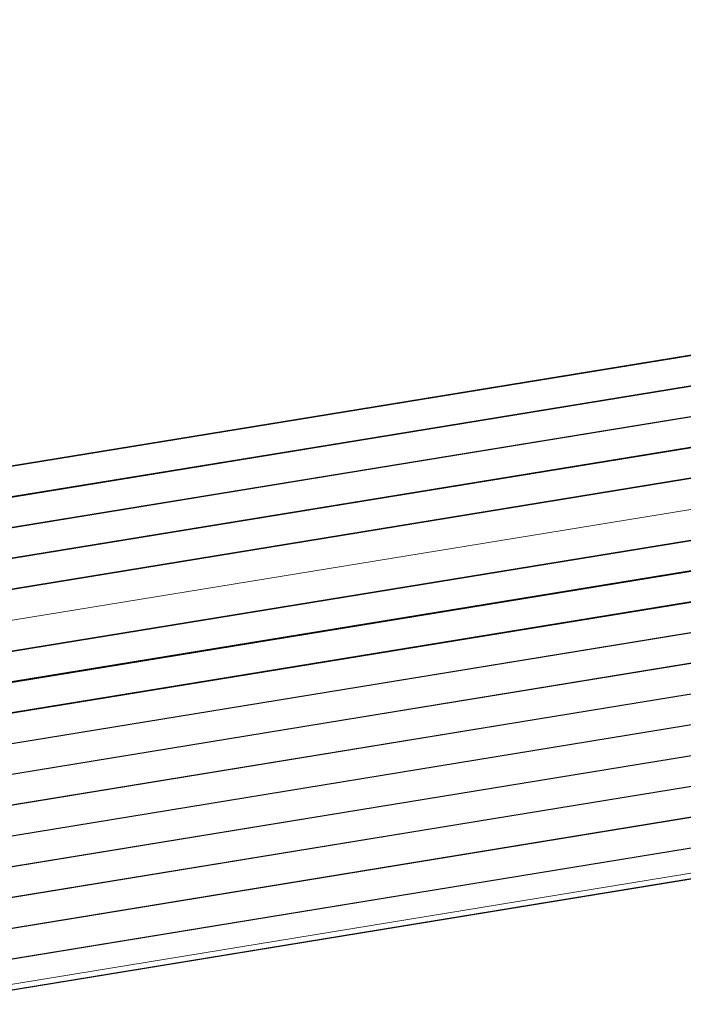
# Model space of a CAD drawing. Header units: metres. Extents: x -502 to 161, y -108 to 174.
# Tile 486 of 656: x -72.48 to -71.4, y -18.08 to -16.47. Entities that reach past the tile are written whole.
import ezdxf

# ---------------------------------------------------------------- set-up
doc = ezdxf.new("R2010")
doc.units = ezdxf.units.M
doc.header["$LTSCALE"] = 0.1
for name, color, linetype in [('BRI31-005.05-5p02-Koordinierung Lageplan 4. BA ZOB West 2022-06-15', 7, 'Continuous'), ('BRI31-005.06-5f07-Koordinierung Lageplan 4. BA ZOB Fernbusbahnh', 7, 'Continuous'), ('BRI32-005.02-5f05-Koordinierung Schemaplan 4 BA ZOB Teilbereich', 7, 'Continuous'), ('BRI32-005.03-5f06-Koordinierung Schemaplan 4 BA ZOB Teilbereich 2 Ost - Bahnhofsallee 2023-01-21', 7, 'Continuous')]:
    doc.layers.add(name, color=color, linetype=linetype)

msp = doc.modelspace()

# ---------------------------------------------------------------- linework, layer by layer
at = {"layer": 'BRI31-005.05-5p02-Koordinierung Lageplan 4. BA ZOB West 2022-06-15', "color": 190, "linetype": 'Continuous', "lineweight": 35, "true_color": 0x7f00ff, "transparency": 33554687, "flags": 128}
for points in [[(-55.7007, -13.3634), (-59.4327, -13.9934), (-61.4087, -14.3464), (-62.2647, -14.4984), (-62.6667, -14.5974), (-62.8907, -14.7334), (-63.5967, -15.2334), (-64.4177, -15.8004), (-64.8657, -15.8864), (-69.7037, -16.7484), (-75.4637, -17.6884), (-81.7337, -18.6534), (-88.9077, -20.0034), (-93.6827, -20.7334), (-98.9647, -21.6334), (-104.5957, -22.9234), (-121.8907, -26.2934), (-126.8117, -27.2034), (-150.4477, -31.7134), (-157.1307, -33.0134), (-162.7687, -32.1234), (-174.7807, -30.4434), (-178.1477, -29.6134), (-179.1357, -29.4334)], [(-55.6927, -13.4124), (-59.4247, -14.0424), (-59.9157, -14.1304), (-61.3997, -14.3954), (-62.2547, -14.5474), (-62.6477, -14.6444), (-62.8637, -14.7754), (-63.5677, -15.2744), (-64.3977, -15.8474), (-64.8567, -15.9354), (-69.6957, -16.7974), (-75.4547, -17.7374), (-81.7247, -18.7024), (-88.8997, -20.0524), (-93.6747, -20.7824), (-98.9547, -21.6824)]]:
    msp.add_lwpolyline(points, dxfattribs=at)
at = {"layer": 'BRI31-005.05-5p02-Koordinierung Lageplan 4. BA ZOB West 2022-06-15', "color": 250, "linetype": 'Continuous', "lineweight": 25, "true_color": 0x333333, "transparency": 33554687, "flags": 128}
for points in [[(-55.6847, -13.4614), (-59.4167, -14.0914), (-59.9067, -14.1794), (-61.3907, -14.4444), (-62.2447, -14.5964), (-62.6287, -14.6914), (-62.8367, -14.8174), (-63.5387, -15.3154), (-64.3777, -15.8944), (-64.8477, -15.9844), (-69.6877, -16.8464), (-75.4457, -17.7864), (-81.7157, -18.7514), (-88.8917, -20.1014), (-93.6667, -20.8314), (-98.9447, -21.7314)], [(-55.6767, -13.5104), (-59.4087, -14.1404), (-59.8977, -14.2284), (-61.3817, -14.4934), (-62.2347, -14.6454), (-62.6097, -14.7384), (-62.8097, -14.8594), (-63.5097, -15.3564), (-64.3577, -15.9414), (-64.8387, -16.0334), (-69.6797, -16.8954), (-75.4367, -17.8354), (-81.7067, -18.8004), (-88.8837, -20.1504), (-93.6587, -20.8804), (-98.9347, -21.7804)], [(-179.1357, -29.7394), (-178.2047, -29.9074), (-176.5237, -30.3244), (-174.8367, -30.8434), (-162.8247, -32.5154), (-157.1227, -33.4214), (-150.6707, -32.1644), (-150.3757, -32.1054), (-126.7397, -27.5954), (-121.8107, -26.6854), (-104.5117, -23.3154), (-93.6067, -21.1744), (-88.8337, -20.4444), (-81.6527, -19.0944), (-75.3827, -18.1294), (-69.6317, -17.1894), (-64.2647, -16.2324), (-63.2977, -15.6984), (-62.6077, -15.0894), (-62.1947, -14.8414), (-59.6597, -14.3864), (-59.3767, -14.3364), (-55.6447, -13.7064)], [(-55.6367, -13.7554), (-59.3687, -14.3854), (-59.6507, -14.4354), (-62.1767, -14.8894), (-62.5777, -15.1304), (-63.2687, -15.7394), (-64.2477, -16.2804), (-69.6237, -17.2384), (-75.3737, -18.1784), (-81.6437, -19.1434), (-88.8257, -20.4934), (-93.5977, -21.2234), (-104.5017, -23.3644), (-121.8007, -26.7344), (-126.7307, -27.6444), (-150.3667, -32.1544), (-150.6607, -32.2134), (-157.1217, -33.4724), (-162.8317, -32.5644), (-174.8437, -30.8934), (-176.5357, -30.3734), (-178.2147, -29.9564), (-179.1357, -29.7904)], [(-55.6287, -13.8044), (-59.3607, -14.4344), (-59.6427, -14.4844), (-62.1587, -14.9374), (-62.5477, -15.1714), (-63.2397, -15.7804), (-64.2307, -16.3284), (-69.6157, -17.2874), (-75.3647, -18.2274), (-81.6347, -19.1924), (-88.8177, -20.5424), (-93.5887, -21.2724), (-104.4917, -23.4134), (-121.7907, -26.7834), (-126.7217, -27.6934), (-150.3577, -32.2034), (-150.6507, -32.2624), (-157.1207, -33.5234), (-162.8387, -32.6134), (-174.8507, -30.9434), (-176.5477, -30.4224), (-178.2247, -30.0054), (-179.1357, -29.8414)], [(-55.6207, -13.8534), (-59.3527, -14.4834), (-59.6277, -14.5324), (-62.1407, -14.9854), (-62.5177, -15.2124), (-63.2107, -15.8214), (-64.2137, -16.3764), (-69.6077, -17.3364), (-75.3557, -18.2764), (-81.6257, -19.2414), (-88.8097, -20.5914), (-93.5797, -21.3214), (-104.4817, -23.4624), (-121.7807, -26.8324), (-126.7127, -27.7424), (-150.3487, -32.2524), (-150.6407, -32.3114), (-157.1197, -33.5744), (-162.8457, -32.6624), (-174.8577, -30.9934), (-176.5597, -30.4714), (-178.2347, -30.0544), (-179.1357, -29.8924)], [(-55.6127, -13.9024), (-59.3447, -14.5324), (-59.6247, -14.5824), (-62.1227, -15.0334), (-62.4877, -15.2534), (-63.1817, -15.8624), (-64.1967, -16.4244), (-69.5997, -17.3854), (-75.3467, -18.3254), (-81.6167, -19.2904), (-88.8017, -20.6404), (-93.5707, -21.3704), (-104.4717, -23.5114), (-121.7707, -26.8814), (-126.7037, -27.7914), (-150.3397, -32.3014), (-150.6307, -32.3604), (-157.1187, -33.6254), (-162.8527, -32.7114), (-174.8647, -31.0434), (-176.5717, -30.5204), (-178.2447, -30.1034), (-179.1357, -29.9434)], [(-55.6047, -13.9514), (-59.3367, -14.5814), (-62.1047, -15.0814), (-62.4577, -15.2944), (-63.1527, -15.9034), (-64.1797, -16.4724), (-69.5917, -17.4344), (-75.3377, -18.3744), (-81.6077, -19.3394), (-88.7937, -20.6894), (-93.5617, -21.4194), (-104.4617, -23.5604), (-121.7607, -26.9304), (-126.6947, -27.8404), (-150.3307, -32.3504), (-150.6207, -32.4094), (-157.1177, -33.6764), (-162.8597, -32.7604), (-174.8717, -31.0934), (-176.5837, -30.5694), (-178.2547, -30.1524), (-179.1357, -29.9944)], [(-56.5667, -14.3244), (-56.9487, -14.6244), (-57.8377, -15.3484), (-58.3257, -15.4954), (-59.9937, -15.7044), (-61.6697, -15.9144), (-63.7887, -16.4534), (-69.5837, -17.4834), (-75.3287, -18.4234), (-81.5687, -19.5644), (-84.6457, -20.1594), (-93.6297, -21.6994), (-104.3877, -23.8594), (-121.7187, -27.1554), (-122.6217, -27.3224), (-126.1537, -27.9814), (-137.6357, -30.1594), (-150.2927, -32.5534), (-151.8867, -32.8594), (-157.0417, -33.8394), (-163.2567, -32.9244), (-174.3647, -31.3244), (-178.3997, -30.6854)], [(-56.5467, -14.3734), (-56.9177, -14.6634), (-57.8137, -15.3934), (-58.3107, -15.5434), (-58.9957, -15.6304), (-59.9877, -15.7544), (-61.6607, -15.9634), (-63.7777, -16.5024), (-69.5757, -17.5324), (-75.3197, -18.4724), (-81.5597, -19.6134), (-84.6367, -20.2084), (-93.6207, -21.7484), (-104.3777, -23.9084), (-121.7097, -27.2044), (-122.6127, -27.3714), (-126.1447, -28.0304), (-137.6267, -30.2084), (-150.2837, -32.6024), (-151.8777, -32.9084), (-157.0407, -33.8904), (-163.2637, -32.9734), (-174.3717, -31.3734), (-178.4067, -30.7344)], [(-56.5277, -14.4214), (-56.8867, -14.7024), (-57.7897, -15.4384), (-58.2967, -15.5914), (-58.9897, -15.6804), (-59.9817, -15.8044), (-61.6517, -16.0124), (-63.7667, -16.5514), (-69.5677, -17.5814), (-75.3107, -18.5214), (-81.5507, -19.6624), (-84.6277, -20.2574), (-93.6117, -21.7974), (-104.3677, -23.9574), (-121.7007, -27.2534), (-122.6037, -27.4204), (-126.1357, -28.0794), (-137.6177, -30.2574), (-150.2747, -32.6514), (-151.8687, -32.9574), (-154.1107, -33.3844)], [(-62.5057, -14.9114), (-62.7017, -15.0274), (-63.4007, -15.5204), (-64.2987, -16.1364), (-69.6477, -17.0914), (-75.4007, -18.0314), (-81.6707, -18.9964), (-88.8497, -20.3464), (-93.6247, -21.0764), (-104.5317, -23.2174), (-121.8307, -26.5874), (-126.7577, -27.4974), (-150.3937, -32.0074), (-150.6907, -32.0664), (-157.1247, -33.3194), (-162.8107, -32.4174), (-174.8227, -30.7434), (-176.4997, -30.2264), (-178.1847, -29.8094), (-179.1357, -29.6374)], [(-62.4797, -14.9544), (-62.6747, -15.0694), (-63.3727, -15.5614), (-64.2817, -16.1844), (-69.6397, -17.1404), (-75.3917, -18.0804), (-81.6617, -19.0454), (-88.8417, -20.3954), (-93.6157, -21.1254), (-104.5217, -23.2664), (-121.8207, -26.6364), (-126.7487, -27.5464), (-150.3847, -32.0564), (-150.6807, -32.1154), (-157.1237, -33.3704), (-162.8177, -32.4664), (-174.8297, -30.7934), (-176.5117, -30.2754), (-178.1947, -29.8584), (-179.1357, -29.6884)]]:
    msp.add_lwpolyline(points, dxfattribs=at)
at = {"layer": 'BRI31-005.05-5p02-Koordinierung Lageplan 4. BA ZOB West 2022-06-15', "color": 116, "linetype": 'Continuous', "lineweight": 13, "true_color": 0x007f3f, "transparency": 33554687, "flags": 128}
for points in [[(-98.8977, -21.7234), (-93.6667, -20.8304), (-88.8927, -20.1004), (-81.7147, -18.7504), (-75.4437, -17.7854), (-69.6887, -16.8454), (-64.8477, -15.9844), (-64.3767, -15.8944), (-63.5377, -15.3154), (-62.8377, -14.8174), (-62.6297, -14.6924), (-62.2457, -14.5964), (-61.3907, -14.4444), (-59.9067, -14.1794), (-59.4177, -14.0904), (-55.6847, -13.4604)], [(-98.9347, -21.7804), (-93.6587, -20.8794), (-88.8847, -20.1494), (-81.7057, -18.7994), (-75.4347, -17.8344), (-69.6807, -16.8944), (-64.8387, -16.0334), (-64.3567, -15.9414), (-63.5087, -15.3564), (-62.8107, -14.8594), (-62.6107, -14.7394), (-62.2357, -14.6454), (-61.3817, -14.4934), (-59.8977, -14.2284), (-59.4097, -14.1394), (-55.6767, -13.5094)], [(-55.6527, -13.6584), (-59.3837, -14.2884), (-59.8707, -14.3754), (-61.3547, -14.6404), (-62.2037, -14.7924), (-62.5517, -14.8784), (-62.7277, -14.9854), (-63.4237, -15.4794), (-64.2987, -16.0824), (-64.8117, -16.1804), (-69.6547, -17.0434), (-75.4117, -17.9834), (-81.6807, -18.9484), (-88.8587, -20.2984), (-93.6347, -21.0284), (-98.8577, -21.9194)], [(-55.6447, -13.7074), (-59.3757, -14.3374), (-59.8617, -14.4244), (-61.3457, -14.6894), (-62.1937, -14.8414), (-62.5327, -14.9254), (-62.7007, -15.0274), (-63.3947, -15.5204), (-64.2787, -16.1294), (-64.8027, -16.2294), (-69.6467, -17.0924), (-75.4027, -18.0324), (-81.6717, -18.9974), (-88.8507, -20.3474), (-93.6267, -21.0774), (-98.8947, -21.9764)]]:
    msp.add_lwpolyline(points, dxfattribs=at)
at = {"layer": 'BRI31-005.05-5p02-Koordinierung Lageplan 4. BA ZOB West 2022-06-15', "color": 251, "linetype": 'Continuous', "lineweight": 13, "true_color": 0x5b5b5b, "transparency": 33554687, "flags": 128}
for points in [[(-55.6687, -13.5594), (-59.4007, -14.1894), (-59.8887, -14.2774), (-61.3727, -14.5424), (-62.2247, -14.6944), (-62.5907, -14.7854), (-62.7827, -14.9014), (-63.4807, -15.3974), (-64.3377, -15.9884), (-64.8297, -16.0824), (-69.6717, -16.9444), (-75.4277, -17.8844), (-81.6977, -18.8494), (-88.8757, -20.1994), (-93.6507, -20.9294), (-98.8777, -21.8214)], [(-55.6607, -13.6084), (-59.3927, -14.2384), (-59.8797, -14.3264), (-61.3637, -14.5914), (-62.2147, -14.7434), (-62.5717, -14.8324), (-62.7557, -14.9434), (-63.4517, -15.4384), (-64.3177, -16.0354), (-64.8207, -16.1314), (-69.6637, -16.9934), (-75.4187, -17.9334), (-81.6887, -18.8984), (-88.8677, -20.2484), (-93.6427, -20.9784), (-98.9147, -21.8784)]]:
    msp.add_lwpolyline(points, dxfattribs=at)
at = {"layer": 'BRI31-005.05-5p02-Koordinierung Lageplan 4. BA ZOB West 2022-06-15', "color": 35, "linetype": 'Continuous', "lineweight": 13, "true_color": 0x99724c, "transparency": 33554687, "flags": 128}
msp.add_lwpolyline([(-56.5317, -14.4104), (-56.8937, -14.6954), (-57.7937, -15.4294), (-58.2987, -15.5824), (-58.9897, -15.6704), (-59.9837, -15.7944), (-61.6527, -16.0034), (-63.7687, -16.5424), (-69.5707, -17.5724), (-75.3137, -18.5124), (-81.5517, -19.6534), (-84.6287, -20.2484), (-93.6127, -21.7884), (-104.3697, -23.9484)], dxfattribs=at)
at = {"layer": 'BRI31-005.06-5f07-Koordinierung Lageplan 4. BA ZOB Fernbusbahnh', "color": 190, "linetype": 'Continuous', "lineweight": 30, "true_color": 0x7f00ff, "transparency": 33554687, "flags": 128}
for points in [[(-55.7007, -13.3634), (-59.4327, -13.9934), (-61.4087, -14.3464), (-62.2647, -14.4984), (-62.6667, -14.5974), (-62.8907, -14.7334), (-63.5967, -15.2334), (-64.4177, -15.8004), (-64.8657, -15.8864), (-69.7037, -16.7484), (-75.4637, -17.6884), (-81.7337, -18.6534), (-88.9077, -20.0034), (-93.6827, -20.7334), (-98.9647, -21.6334), (-104.5957, -22.9234), (-121.8907, -26.2934), (-126.8117, -27.2034), (-150.4477, -31.7134), (-157.1307, -33.0134), (-162.7687, -32.1234), (-174.7807, -30.4434), (-178.1477, -29.6134), (-179.1357, -29.4334)], [(-55.6927, -13.4124), (-59.4247, -14.0424), (-59.9157, -14.1304), (-61.3997, -14.3954), (-62.2547, -14.5474), (-62.6477, -14.6444), (-62.8637, -14.7754), (-63.5677, -15.2744), (-64.3977, -15.8474), (-64.8567, -15.9354), (-69.6957, -16.7974), (-75.4547, -17.7374), (-81.7247, -18.7024), (-88.8997, -20.0524), (-93.6747, -20.7824), (-98.9547, -21.6824)]]:
    msp.add_lwpolyline(points, dxfattribs=at)
at = {"layer": 'BRI31-005.06-5f07-Koordinierung Lageplan 4. BA ZOB Fernbusbahnh', "color": 250, "linetype": 'Continuous', "lineweight": 20, "true_color": 0x333333, "transparency": 33554687, "flags": 128}
for points in [[(-55.6847, -13.4614), (-59.4167, -14.0914), (-59.9067, -14.1794), (-61.3907, -14.4444), (-62.2447, -14.5964), (-62.6287, -14.6914), (-62.8367, -14.8174), (-63.5387, -15.3154), (-64.3777, -15.8944), (-64.8477, -15.9844), (-69.6877, -16.8464), (-75.4457, -17.7864), (-81.7157, -18.7514), (-88.8917, -20.1014), (-93.6667, -20.8314), (-98.9447, -21.7314)], [(-55.6767, -13.5104), (-59.4087, -14.1404), (-59.8977, -14.2284), (-61.3817, -14.4934), (-62.2347, -14.6454), (-62.6097, -14.7384), (-62.8097, -14.8594), (-63.5097, -15.3564), (-64.3577, -15.9414), (-64.8387, -16.0334), (-69.6797, -16.8954), (-75.4367, -17.8354), (-81.7067, -18.8004), (-88.8837, -20.1504), (-93.6587, -20.8804), (-98.9347, -21.7804)], [(-179.1357, -29.7394), (-178.2047, -29.9074), (-176.5237, -30.3244), (-174.8367, -30.8434), (-162.8247, -32.5154), (-157.1227, -33.4214), (-150.6707, -32.1644), (-150.3757, -32.1054), (-126.7397, -27.5954), (-121.8107, -26.6854), (-104.5117, -23.3154), (-93.6067, -21.1744), (-88.8337, -20.4444), (-81.6527, -19.0944), (-75.3827, -18.1294), (-69.6317, -17.1894), (-64.2647, -16.2324), (-63.2977, -15.6984), (-62.6077, -15.0894), (-62.1947, -14.8414), (-59.6597, -14.3864), (-59.3767, -14.3364), (-55.6447, -13.7064)], [(-55.6367, -13.7554), (-59.3687, -14.3854), (-59.6507, -14.4354), (-62.1767, -14.8894), (-62.5777, -15.1304), (-63.2687, -15.7394), (-64.2477, -16.2804), (-69.6237, -17.2384), (-75.3737, -18.1784), (-81.6437, -19.1434), (-88.8257, -20.4934), (-93.5977, -21.2234), (-104.5017, -23.3644), (-121.8007, -26.7344), (-126.7307, -27.6444), (-150.3667, -32.1544), (-150.6607, -32.2134), (-157.1217, -33.4724), (-162.8317, -32.5644), (-174.8437, -30.8934), (-176.5357, -30.3734), (-178.2147, -29.9564), (-179.1357, -29.7904)], [(-55.6287, -13.8044), (-59.3607, -14.4344), (-59.6427, -14.4844), (-62.1587, -14.9374), (-62.5477, -15.1714), (-63.2397, -15.7804), (-64.2307, -16.3284), (-69.6157, -17.2874), (-75.3647, -18.2274), (-81.6347, -19.1924), (-88.8177, -20.5424), (-93.5887, -21.2724), (-104.4917, -23.4134), (-121.7907, -26.7834), (-126.7217, -27.6934), (-150.3577, -32.2034), (-150.6507, -32.2624), (-157.1207, -33.5234), (-162.8387, -32.6134), (-174.8507, -30.9434), (-176.5477, -30.4224), (-178.2247, -30.0054), (-179.1357, -29.8414)], [(-55.6207, -13.8534), (-59.3527, -14.4834), (-59.6277, -14.5324), (-62.1407, -14.9854), (-62.5177, -15.2124), (-63.2107, -15.8214), (-64.2137, -16.3764), (-69.6077, -17.3364), (-75.3557, -18.2764), (-81.6257, -19.2414), (-88.8097, -20.5914), (-93.5797, -21.3214), (-104.4817, -23.4624), (-121.7807, -26.8324), (-126.7127, -27.7424), (-150.3487, -32.2524), (-150.6407, -32.3114), (-157.1197, -33.5744), (-162.8457, -32.6624), (-174.8577, -30.9934), (-176.5597, -30.4714), (-178.2347, -30.0544), (-179.1357, -29.8924)], [(-55.6127, -13.9024), (-59.3447, -14.5324), (-59.6247, -14.5824), (-62.1227, -15.0334), (-62.4877, -15.2534), (-63.1817, -15.8624), (-64.1967, -16.4244), (-69.5997, -17.3854), (-75.3467, -18.3254), (-81.6167, -19.2904), (-88.8017, -20.6404), (-93.5707, -21.3704), (-104.4717, -23.5114), (-121.7707, -26.8814), (-126.7037, -27.7914), (-150.3397, -32.3014), (-150.6307, -32.3604), (-157.1187, -33.6254), (-162.8527, -32.7114), (-174.8647, -31.0434), (-176.5717, -30.5204), (-178.2447, -30.1034), (-179.1357, -29.9434)], [(-55.6047, -13.9514), (-59.3367, -14.5814), (-62.1047, -15.0814), (-62.4577, -15.2944), (-63.1527, -15.9034), (-64.1797, -16.4724), (-69.5917, -17.4344), (-75.3377, -18.3744), (-81.6077, -19.3394), (-88.7937, -20.6894), (-93.5617, -21.4194), (-104.4617, -23.5604), (-121.7607, -26.9304), (-126.6947, -27.8404), (-150.3307, -32.3504), (-150.6207, -32.4094), (-157.1177, -33.6764), (-162.8597, -32.7604), (-174.8717, -31.0934), (-176.5837, -30.5694), (-178.2547, -30.1524), (-179.1357, -29.9944)], [(-56.5667, -14.3244), (-56.9487, -14.6244), (-57.8377, -15.3484), (-58.3257, -15.4954), (-59.9937, -15.7044), (-61.6697, -15.9144), (-63.7887, -16.4534), (-69.5837, -17.4834), (-75.3287, -18.4234), (-81.5687, -19.5644), (-84.6457, -20.1594), (-93.6297, -21.6994), (-104.3877, -23.8594), (-121.7187, -27.1554), (-122.6217, -27.3224), (-126.1537, -27.9814), (-137.6357, -30.1594), (-150.2927, -32.5534), (-151.8867, -32.8594), (-157.0417, -33.8394), (-163.2567, -32.9244), (-174.3647, -31.3244), (-178.3997, -30.6854)], [(-56.5467, -14.3734), (-56.9177, -14.6634), (-57.8137, -15.3934), (-58.3107, -15.5434), (-58.9957, -15.6304), (-59.9877, -15.7544), (-61.6607, -15.9634), (-63.7777, -16.5024), (-69.5757, -17.5324), (-75.3197, -18.4724), (-81.5597, -19.6134), (-84.6367, -20.2084), (-93.6207, -21.7484), (-104.3777, -23.9084), (-121.7097, -27.2044), (-122.6127, -27.3714), (-126.1447, -28.0304), (-137.6267, -30.2084), (-150.2837, -32.6024), (-151.8777, -32.9084), (-157.0407, -33.8904), (-163.2637, -32.9734), (-174.3717, -31.3734), (-178.4067, -30.7344)], [(-62.5057, -14.9114), (-62.7017, -15.0274), (-63.4007, -15.5204), (-64.2987, -16.1364), (-69.6477, -17.0914), (-75.4007, -18.0314), (-81.6707, -18.9964), (-88.8497, -20.3464), (-93.6247, -21.0764), (-104.5317, -23.2174), (-121.8307, -26.5874), (-126.7577, -27.4974), (-150.3937, -32.0074), (-150.6907, -32.0664), (-157.1247, -33.3194), (-162.8107, -32.4174), (-174.8227, -30.7434), (-176.4997, -30.2264), (-178.1847, -29.8094), (-179.1357, -29.6374)], [(-62.4797, -14.9544), (-62.6747, -15.0694), (-63.3727, -15.5614), (-64.2817, -16.1844), (-69.6397, -17.1404), (-75.3917, -18.0804), (-81.6617, -19.0454), (-88.8417, -20.3954), (-93.6157, -21.1254), (-104.5217, -23.2664), (-121.8207, -26.6364), (-126.7487, -27.5464), (-150.3847, -32.0564), (-150.6807, -32.1154), (-157.1237, -33.3704), (-162.8177, -32.4664), (-174.8297, -30.7934), (-176.5117, -30.2754), (-178.1947, -29.8584), (-179.1357, -29.6884)]]:
    msp.add_lwpolyline(points, dxfattribs=at)
at = {"layer": 'BRI32-005.02-5f05-Koordinierung Schemaplan 4 BA ZOB Teilbereich', "color": 190, "linetype": 'Continuous', "lineweight": 35, "true_color": 0x7f00ff, "transparency": 33554687, "flags": 128}
for points in [[(-55.7007, -13.3634), (-59.4327, -13.9934), (-61.4087, -14.3464), (-62.2647, -14.4984), (-62.6667, -14.5974), (-62.8907, -14.7334), (-63.5967, -15.2334), (-64.4177, -15.8004), (-64.8657, -15.8864), (-69.7037, -16.7484), (-75.4637, -17.6884), (-81.7337, -18.6534), (-88.9077, -20.0034), (-93.6827, -20.7334), (-98.9647, -21.6334), (-104.5957, -22.9234), (-121.8907, -26.2934), (-126.8117, -27.2034), (-150.4477, -31.7134), (-157.1307, -33.0134), (-162.7687, -32.1234), (-174.7807, -30.4434), (-178.1477, -29.6134), (-179.1357, -29.4334)], [(-55.6927, -13.4124), (-59.4247, -14.0424), (-59.9157, -14.1304), (-61.3997, -14.3954), (-62.2547, -14.5474), (-62.6477, -14.6444), (-62.8637, -14.7754), (-63.5677, -15.2744), (-64.3977, -15.8474), (-64.8567, -15.9354), (-69.6957, -16.7974), (-75.4547, -17.7374), (-81.7247, -18.7024), (-88.8997, -20.0524), (-93.6747, -20.7824), (-98.9547, -21.6824)]]:
    msp.add_lwpolyline(points, dxfattribs=at)
at = {"layer": 'BRI32-005.02-5f05-Koordinierung Schemaplan 4 BA ZOB Teilbereich', "color": 250, "linetype": 'Continuous', "lineweight": 25, "true_color": 0x333333, "transparency": 33554687, "flags": 128}
for points in [[(-55.6847, -13.4614), (-59.4167, -14.0914), (-59.9067, -14.1794), (-61.3907, -14.4444), (-62.2447, -14.5964), (-62.6287, -14.6914), (-62.8367, -14.8174), (-63.5387, -15.3154), (-64.3777, -15.8944), (-64.8477, -15.9844), (-69.6877, -16.8464), (-75.4457, -17.7864), (-81.7157, -18.7514), (-88.8917, -20.1014), (-93.6667, -20.8314), (-98.9447, -21.7314)], [(-55.6767, -13.5104), (-59.4087, -14.1404), (-59.8977, -14.2284), (-61.3817, -14.4934), (-62.2347, -14.6454), (-62.6097, -14.7384), (-62.8097, -14.8594), (-63.5097, -15.3564), (-64.3577, -15.9414), (-64.8387, -16.0334), (-69.6797, -16.8954), (-75.4367, -17.8354), (-81.7067, -18.8004), (-88.8837, -20.1504), (-93.6587, -20.8804), (-98.9347, -21.7804)], [(-179.1357, -29.7394), (-178.2047, -29.9074), (-176.5237, -30.3244), (-174.8367, -30.8434), (-162.8247, -32.5154), (-157.1227, -33.4214), (-150.6707, -32.1644), (-150.3757, -32.1054), (-126.7397, -27.5954), (-121.8107, -26.6854), (-104.5117, -23.3154), (-93.6067, -21.1744), (-88.8337, -20.4444), (-81.6527, -19.0944), (-75.3827, -18.1294), (-69.6317, -17.1894), (-64.2647, -16.2324), (-63.2977, -15.6984), (-62.6077, -15.0894), (-62.1947, -14.8414), (-59.6597, -14.3864), (-59.3767, -14.3364), (-55.6447, -13.7064)], [(-55.6367, -13.7554), (-59.3687, -14.3854), (-59.6507, -14.4354), (-62.1767, -14.8894), (-62.5777, -15.1304), (-63.2687, -15.7394), (-64.2477, -16.2804), (-69.6237, -17.2384), (-75.3737, -18.1784), (-81.6437, -19.1434), (-88.8257, -20.4934), (-93.5977, -21.2234), (-104.5017, -23.3644), (-121.8007, -26.7344), (-126.7307, -27.6444), (-150.3667, -32.1544), (-150.6607, -32.2134), (-157.1217, -33.4724), (-162.8317, -32.5644), (-174.8437, -30.8934), (-176.5357, -30.3734), (-178.2147, -29.9564), (-179.1357, -29.7904)], [(-55.6287, -13.8044), (-59.3607, -14.4344), (-59.6427, -14.4844), (-62.1587, -14.9374), (-62.5477, -15.1714), (-63.2397, -15.7804), (-64.2307, -16.3284), (-69.6157, -17.2874), (-75.3647, -18.2274), (-81.6347, -19.1924), (-88.8177, -20.5424), (-93.5887, -21.2724), (-104.4917, -23.4134), (-121.7907, -26.7834), (-126.7217, -27.6934), (-150.3577, -32.2034), (-150.6507, -32.2624), (-157.1207, -33.5234), (-162.8387, -32.6134), (-174.8507, -30.9434), (-176.5477, -30.4224), (-178.2247, -30.0054), (-179.1357, -29.8414)], [(-55.6207, -13.8534), (-59.3527, -14.4834), (-59.6277, -14.5324), (-62.1407, -14.9854), (-62.5177, -15.2124), (-63.2107, -15.8214), (-64.2137, -16.3764), (-69.6077, -17.3364), (-75.3557, -18.2764), (-81.6257, -19.2414), (-88.8097, -20.5914), (-93.5797, -21.3214), (-104.4817, -23.4624), (-121.7807, -26.8324), (-126.7127, -27.7424), (-150.3487, -32.2524), (-150.6407, -32.3114), (-157.1197, -33.5744), (-162.8457, -32.6624), (-174.8577, -30.9934), (-176.5597, -30.4714), (-178.2347, -30.0544), (-179.1357, -29.8924)], [(-55.6127, -13.9024), (-59.3447, -14.5324), (-59.6247, -14.5824), (-62.1227, -15.0334), (-62.4877, -15.2534), (-63.1817, -15.8624), (-64.1967, -16.4244), (-69.5997, -17.3854), (-75.3467, -18.3254), (-81.6167, -19.2904), (-88.8017, -20.6404), (-93.5707, -21.3704), (-104.4717, -23.5114), (-121.7707, -26.8814), (-126.7037, -27.7914), (-150.3397, -32.3014), (-150.6307, -32.3604), (-157.1187, -33.6254), (-162.8527, -32.7114), (-174.8647, -31.0434), (-176.5717, -30.5204), (-178.2447, -30.1034), (-179.1357, -29.9434)], [(-55.6047, -13.9514), (-59.3367, -14.5814), (-62.1047, -15.0814), (-62.4577, -15.2944), (-63.1527, -15.9034), (-64.1797, -16.4724), (-69.5917, -17.4344), (-75.3377, -18.3744), (-81.6077, -19.3394), (-88.7937, -20.6894), (-93.5617, -21.4194), (-104.4617, -23.5604), (-121.7607, -26.9304), (-126.6947, -27.8404), (-150.3307, -32.3504), (-150.6207, -32.4094), (-157.1177, -33.6764), (-162.8597, -32.7604), (-174.8717, -31.0934), (-176.5837, -30.5694), (-178.2547, -30.1524), (-179.1357, -29.9944)], [(-56.5667, -14.3244), (-56.9487, -14.6244), (-57.8377, -15.3484), (-58.3257, -15.4954), (-59.9937, -15.7044), (-61.6697, -15.9144), (-63.7887, -16.4534), (-69.5837, -17.4834), (-75.3287, -18.4234), (-81.5687, -19.5644), (-84.6457, -20.1594), (-93.6297, -21.6994), (-104.3877, -23.8594), (-121.7187, -27.1554), (-122.6217, -27.3224), (-126.1537, -27.9814), (-137.6357, -30.1594), (-150.2927, -32.5534), (-151.8867, -32.8594), (-157.0417, -33.8394), (-163.2567, -32.9244), (-174.3647, -31.3244), (-178.3997, -30.6854)], [(-56.5467, -14.3734), (-56.9177, -14.6634), (-57.8137, -15.3934), (-58.3107, -15.5434), (-58.9957, -15.6304), (-59.9877, -15.7544), (-61.6607, -15.9634), (-63.7777, -16.5024), (-69.5757, -17.5324), (-75.3197, -18.4724), (-81.5597, -19.6134), (-84.6367, -20.2084), (-93.6207, -21.7484), (-104.3777, -23.9084), (-121.7097, -27.2044), (-122.6127, -27.3714), (-126.1447, -28.0304), (-137.6267, -30.2084), (-150.2837, -32.6024), (-151.8777, -32.9084), (-157.0407, -33.8904), (-163.2637, -32.9734), (-174.3717, -31.3734), (-178.4067, -30.7344)], [(-56.5277, -14.4214), (-56.8867, -14.7024), (-57.7897, -15.4384), (-58.2967, -15.5914), (-58.9897, -15.6804), (-59.9817, -15.8044), (-61.6517, -16.0124), (-63.7667, -16.5514), (-69.5677, -17.5814), (-75.3107, -18.5214), (-81.5507, -19.6624), (-84.6277, -20.2574), (-93.6117, -21.7974), (-104.3677, -23.9574), (-121.7007, -27.2534), (-122.6037, -27.4204), (-126.1357, -28.0794), (-137.6177, -30.2574), (-150.2747, -32.6514), (-151.8687, -32.9574), (-154.1107, -33.3844)]]:
    msp.add_lwpolyline(points, dxfattribs=at)
at = {"layer": 'BRI32-005.02-5f05-Koordinierung Schemaplan 4 BA ZOB Teilbereich', "color": 116, "linetype": 'Continuous', "lineweight": 13, "true_color": 0x007f3f, "transparency": 33554687, "flags": 128}
for points in [[(-98.8977, -21.7234), (-93.6667, -20.8304), (-88.8927, -20.1004), (-81.7147, -18.7504), (-75.4437, -17.7854), (-69.6887, -16.8454), (-64.8477, -15.9844), (-64.3767, -15.8944), (-63.5377, -15.3154), (-62.8377, -14.8174), (-62.6297, -14.6924), (-62.2457, -14.5964), (-61.3907, -14.4444), (-59.9067, -14.1794), (-59.4177, -14.0904), (-55.6847, -13.4604)], [(-98.9347, -21.7804), (-93.6587, -20.8794), (-88.8847, -20.1494), (-81.7057, -18.7994), (-75.4347, -17.8344), (-69.6807, -16.8944), (-64.8387, -16.0334), (-64.3567, -15.9414), (-63.5087, -15.3564), (-62.8107, -14.8594), (-62.6107, -14.7394), (-62.2357, -14.6454), (-61.3817, -14.4934), (-59.8977, -14.2284), (-59.4097, -14.1394), (-55.6767, -13.5094)], [(-97.8377, -17.4674), (-97.1877, -21.0354), (-96.9687, -21.3424), (-96.6307, -21.4384), (-93.6507, -20.9284), (-88.8767, -20.1984), (-81.6967, -18.8484), (-75.4257, -17.8834), (-69.6727, -16.9434), (-64.8297, -16.0824), (-64.3367, -15.9884), (-63.4797, -15.3974), (-62.7837, -14.9014), (-62.5917, -14.7864), (-62.2257, -14.6944), (-61.3727, -14.5424), (-59.8887, -14.2774), (-59.4017, -14.1884), (-55.6687, -13.5584)], [(-55.6527, -13.6584), (-59.3837, -14.2884), (-59.8707, -14.3754), (-61.3547, -14.6404), (-62.2037, -14.7924), (-62.5517, -14.8784), (-62.7277, -14.9854), (-63.4237, -15.4794), (-64.2987, -16.0824), (-64.8117, -16.1804), (-69.6547, -17.0434), (-75.4117, -17.9834), (-81.6807, -18.9484), (-88.8587, -20.2984), (-93.6347, -21.0284), (-98.8577, -21.9194)], [(-55.6447, -13.7074), (-59.3757, -14.3374), (-59.8617, -14.4244), (-61.3457, -14.6894), (-62.1937, -14.8414), (-62.5327, -14.9254), (-62.7007, -15.0274), (-63.3947, -15.5204), (-64.2787, -16.1294), (-64.8027, -16.2294), (-69.6467, -17.0924), (-75.4027, -18.0324), (-81.6717, -18.9974), (-88.8507, -20.3474), (-93.6267, -21.0774), (-98.8947, -21.9764)], [(-55.6367, -13.7564), (-59.3677, -14.3864), (-59.8527, -14.4734), (-61.3367, -14.7384), (-62.1837, -14.8904), (-62.5137, -14.9724), (-62.6737, -15.0694), (-63.3657, -15.5614), (-64.2587, -16.1764), (-64.7937, -16.2784), (-69.6387, -17.1414), (-75.3937, -18.0814), (-81.6627, -19.0464), (-88.8427, -20.3964), (-93.6187, -21.1264), (-96.6407, -21.6424), (-97.0907, -21.5164), (-97.3757, -21.1154), (-98.0337, -17.5034), (-97.8377, -17.4674)]]:
    msp.add_lwpolyline(points, dxfattribs=at)
at = {"layer": 'BRI32-005.02-5f05-Koordinierung Schemaplan 4 BA ZOB Teilbereich', "color": 251, "linetype": 'Continuous', "lineweight": 13, "true_color": 0x5b5b5b, "transparency": 33554687, "flags": 128}
for points in [[(-55.6687, -13.5594), (-59.4007, -14.1894), (-59.8887, -14.2774), (-61.3727, -14.5424), (-62.2247, -14.6944), (-62.5907, -14.7854), (-62.7827, -14.9014), (-63.4807, -15.3974), (-64.3377, -15.9884), (-64.8297, -16.0824), (-69.6717, -16.9444), (-75.4277, -17.8844), (-81.6977, -18.8494), (-88.8757, -20.1994), (-93.6507, -20.9294), (-98.8777, -21.8214)], [(-55.6607, -13.6084), (-59.3927, -14.2384), (-59.8797, -14.3264), (-61.3637, -14.5914), (-62.2147, -14.7434), (-62.5717, -14.8324), (-62.7557, -14.9434), (-63.4517, -15.4384), (-64.3177, -16.0354), (-64.8207, -16.1314), (-69.6637, -16.9934), (-75.4187, -17.9334), (-81.6887, -18.8984), (-88.8677, -20.2484), (-93.6427, -20.9784), (-98.9147, -21.8784)], [(-97.9357, -17.4854), (-97.2817, -21.0754), (-97.0297, -21.4294), (-96.6357, -21.5404), (-93.6347, -21.0274), (-88.8597, -20.2974), (-81.6797, -18.9474), (-75.4097, -17.9824), (-69.6557, -17.0424), (-64.8117, -16.1804), (-64.2977, -16.0824), (-63.4227, -15.4794), (-62.7287, -14.9854), (-62.5527, -14.8794), (-62.2047, -14.7924), (-61.3547, -14.6404), (-59.8707, -14.3754), (-59.3847, -14.2874), (-55.6527, -13.6574)]]:
    msp.add_lwpolyline(points, dxfattribs=at)
at = {"layer": 'BRI32-005.02-5f05-Koordinierung Schemaplan 4 BA ZOB Teilbereich', "color": 35, "linetype": 'Continuous', "lineweight": 13, "true_color": 0x99724c, "transparency": 33554687, "flags": 128}
msp.add_lwpolyline([(-56.5317, -14.4104), (-56.8937, -14.6954), (-57.7937, -15.4294), (-58.2987, -15.5824), (-58.9897, -15.6704), (-59.9837, -15.7944), (-61.6527, -16.0034), (-63.7687, -16.5424), (-69.5707, -17.5724), (-75.3137, -18.5124), (-81.5517, -19.6534), (-84.6287, -20.2484), (-93.6127, -21.7884), (-104.3697, -23.9484)], dxfattribs=at)
at = {"layer": 'BRI32-005.03-5f06-Koordinierung Schemaplan 4 BA ZOB Teilbereich 2 Ost - Bahnhofsallee 2023-01-21', "color": 190, "linetype": 'Continuous', "lineweight": 30, "true_color": 0x7f00ff, "transparency": 33554687, "flags": 128}
for points in [[(-55.7007, -13.3634), (-59.4327, -13.9934), (-61.4087, -14.3464), (-62.2647, -14.4984), (-62.6667, -14.5974), (-62.8907, -14.7334), (-63.5967, -15.2334), (-64.4177, -15.8004), (-64.8657, -15.8864), (-69.7037, -16.7484), (-75.4637, -17.6884), (-81.7337, -18.6534), (-88.9077, -20.0034), (-93.6827, -20.7334), (-98.9647, -21.6334), (-104.5957, -22.9234), (-121.8907, -26.2934), (-126.8117, -27.2034), (-150.4477, -31.7134), (-157.1307, -33.0134), (-162.7687, -32.1234), (-174.7807, -30.4434), (-178.1477, -29.6134), (-179.1357, -29.4334)], [(-55.6927, -13.4124), (-59.4247, -14.0424), (-59.9157, -14.1304), (-61.3997, -14.3954), (-62.2547, -14.5474), (-62.6477, -14.6444), (-62.8637, -14.7754), (-63.5677, -15.2744), (-64.3977, -15.8474), (-64.8567, -15.9354), (-69.6957, -16.7974), (-75.4547, -17.7374), (-81.7247, -18.7024), (-88.8997, -20.0524), (-93.6747, -20.7824), (-98.9547, -21.6824)]]:
    msp.add_lwpolyline(points, dxfattribs=at)
at = {"layer": 'BRI32-005.03-5f06-Koordinierung Schemaplan 4 BA ZOB Teilbereich 2 Ost - Bahnhofsallee 2023-01-21', "color": 250, "linetype": 'Continuous', "lineweight": 20, "true_color": 0x333333, "transparency": 33554687, "flags": 128}
for points in [[(-55.6847, -13.4614), (-59.4167, -14.0914), (-59.9067, -14.1794), (-61.3907, -14.4444), (-62.2447, -14.5964), (-62.6287, -14.6914), (-62.8367, -14.8174), (-63.5387, -15.3154), (-64.3777, -15.8944), (-64.8477, -15.9844), (-69.6877, -16.8464), (-75.4457, -17.7864), (-81.7157, -18.7514), (-88.8917, -20.1014), (-93.6667, -20.8314), (-98.9447, -21.7314)], [(-55.6767, -13.5104), (-59.4087, -14.1404), (-59.8977, -14.2284), (-61.3817, -14.4934), (-62.2347, -14.6454), (-62.6097, -14.7384), (-62.8097, -14.8594), (-63.5097, -15.3564), (-64.3577, -15.9414), (-64.8387, -16.0334), (-69.6797, -16.8954), (-75.4367, -17.8354), (-81.7067, -18.8004), (-88.8837, -20.1504), (-93.6587, -20.8804), (-98.9347, -21.7804)], [(-179.1357, -29.7394), (-178.2047, -29.9074), (-176.5237, -30.3244), (-174.8367, -30.8434), (-162.8247, -32.5154), (-157.1227, -33.4214), (-150.6707, -32.1644), (-150.3757, -32.1054), (-126.7397, -27.5954), (-121.8107, -26.6854), (-104.5117, -23.3154), (-93.6067, -21.1744), (-88.8337, -20.4444), (-81.6527, -19.0944), (-75.3827, -18.1294), (-69.6317, -17.1894), (-64.2647, -16.2324), (-63.2977, -15.6984), (-62.6077, -15.0894), (-62.1947, -14.8414), (-59.6597, -14.3864), (-59.3767, -14.3364), (-55.6447, -13.7064)], [(-55.6367, -13.7554), (-59.3687, -14.3854), (-59.6507, -14.4354), (-62.1767, -14.8894), (-62.5777, -15.1304), (-63.2687, -15.7394), (-64.2477, -16.2804), (-69.6237, -17.2384), (-75.3737, -18.1784), (-81.6437, -19.1434), (-88.8257, -20.4934), (-93.5977, -21.2234), (-104.5017, -23.3644), (-121.8007, -26.7344), (-126.7307, -27.6444), (-150.3667, -32.1544), (-150.6607, -32.2134), (-157.1217, -33.4724), (-162.8317, -32.5644), (-174.8437, -30.8934), (-176.5357, -30.3734), (-178.2147, -29.9564), (-179.1357, -29.7904)], [(-55.6287, -13.8044), (-59.3607, -14.4344), (-59.6427, -14.4844), (-62.1587, -14.9374), (-62.5477, -15.1714), (-63.2397, -15.7804), (-64.2307, -16.3284), (-69.6157, -17.2874), (-75.3647, -18.2274), (-81.6347, -19.1924), (-88.8177, -20.5424), (-93.5887, -21.2724), (-104.4917, -23.4134), (-121.7907, -26.7834), (-126.7217, -27.6934), (-150.3577, -32.2034), (-150.6507, -32.2624), (-157.1207, -33.5234), (-162.8387, -32.6134), (-174.8507, -30.9434), (-176.5477, -30.4224), (-178.2247, -30.0054), (-179.1357, -29.8414)], [(-55.6207, -13.8534), (-59.3527, -14.4834), (-59.6277, -14.5324), (-62.1407, -14.9854), (-62.5177, -15.2124), (-63.2107, -15.8214), (-64.2137, -16.3764), (-69.6077, -17.3364), (-75.3557, -18.2764), (-81.6257, -19.2414), (-88.8097, -20.5914), (-93.5797, -21.3214), (-104.4817, -23.4624), (-121.7807, -26.8324), (-126.7127, -27.7424), (-150.3487, -32.2524), (-150.6407, -32.3114), (-157.1197, -33.5744), (-162.8457, -32.6624), (-174.8577, -30.9934), (-176.5597, -30.4714), (-178.2347, -30.0544), (-179.1357, -29.8924)], [(-55.6127, -13.9024), (-59.3447, -14.5324), (-59.6247, -14.5824), (-62.1227, -15.0334), (-62.4877, -15.2534), (-63.1817, -15.8624), (-64.1967, -16.4244), (-69.5997, -17.3854), (-75.3467, -18.3254), (-81.6167, -19.2904), (-88.8017, -20.6404), (-93.5707, -21.3704), (-104.4717, -23.5114), (-121.7707, -26.8814), (-126.7037, -27.7914), (-150.3397, -32.3014), (-150.6307, -32.3604), (-157.1187, -33.6254), (-162.8527, -32.7114), (-174.8647, -31.0434), (-176.5717, -30.5204), (-178.2447, -30.1034), (-179.1357, -29.9434)], [(-55.6047, -13.9514), (-59.3367, -14.5814), (-62.1047, -15.0814), (-62.4577, -15.2944), (-63.1527, -15.9034), (-64.1797, -16.4724), (-69.5917, -17.4344), (-75.3377, -18.3744), (-81.6077, -19.3394), (-88.7937, -20.6894), (-93.5617, -21.4194), (-104.4617, -23.5604), (-121.7607, -26.9304), (-126.6947, -27.8404), (-150.3307, -32.3504), (-150.6207, -32.4094), (-157.1177, -33.6764), (-162.8597, -32.7604), (-174.8717, -31.0934), (-176.5837, -30.5694), (-178.2547, -30.1524), (-179.1357, -29.9944)], [(-56.5667, -14.3244), (-56.9487, -14.6244), (-57.8377, -15.3484), (-58.3257, -15.4954), (-59.9937, -15.7044), (-61.6697, -15.9144), (-63.7887, -16.4534), (-69.5837, -17.4834), (-75.3287, -18.4234), (-81.5687, -19.5644), (-84.6457, -20.1594), (-93.6297, -21.6994), (-104.3877, -23.8594), (-121.7187, -27.1554), (-122.6217, -27.3224), (-126.1537, -27.9814), (-137.6357, -30.1594), (-150.2927, -32.5534), (-151.8867, -32.8594), (-157.0417, -33.8394), (-163.2567, -32.9244), (-174.3647, -31.3244), (-178.3997, -30.6854)], [(-56.5467, -14.3734), (-56.9177, -14.6634), (-57.8137, -15.3934), (-58.3107, -15.5434), (-58.9957, -15.6304), (-59.9877, -15.7544), (-61.6607, -15.9634), (-63.7777, -16.5024), (-69.5757, -17.5324), (-75.3197, -18.4724), (-81.5597, -19.6134), (-84.6367, -20.2084), (-93.6207, -21.7484), (-104.3777, -23.9084), (-121.7097, -27.2044), (-122.6127, -27.3714), (-126.1447, -28.0304), (-137.6267, -30.2084), (-150.2837, -32.6024), (-151.8777, -32.9084), (-157.0407, -33.8904), (-163.2637, -32.9734), (-174.3717, -31.3734), (-178.4067, -30.7344)], [(-56.5277, -14.4214), (-56.8867, -14.7024), (-57.7897, -15.4384), (-58.2967, -15.5914), (-58.9897, -15.6804), (-59.9817, -15.8044), (-61.6517, -16.0124), (-63.7667, -16.5514), (-69.5677, -17.5814), (-75.3107, -18.5214), (-81.5507, -19.6624), (-84.6277, -20.2574), (-93.6117, -21.7974), (-104.3677, -23.9574), (-121.7007, -27.2534), (-122.6037, -27.4204), (-126.1357, -28.0794), (-137.6177, -30.2574), (-150.2747, -32.6514), (-151.8687, -32.9574), (-154.1107, -33.3844)], [(-62.5057, -14.9114), (-62.7017, -15.0274), (-63.4007, -15.5204), (-64.2987, -16.1364), (-69.6477, -17.0914), (-75.4007, -18.0314), (-81.6707, -18.9964), (-88.8497, -20.3464), (-93.6247, -21.0764), (-104.5317, -23.2174), (-121.8307, -26.5874), (-126.7577, -27.4974), (-150.3937, -32.0074), (-150.6907, -32.0664), (-157.1247, -33.3194), (-162.8107, -32.4174), (-174.8227, -30.7434), (-176.4997, -30.2264), (-178.1847, -29.8094), (-179.1357, -29.6374)], [(-62.4797, -14.9544), (-62.6747, -15.0694), (-63.3727, -15.5614), (-64.2817, -16.1844), (-69.6397, -17.1404), (-75.3917, -18.0804), (-81.6617, -19.0454), (-88.8417, -20.3954), (-93.6157, -21.1254), (-104.5217, -23.2664), (-121.8207, -26.6364), (-126.7487, -27.5464), (-150.3847, -32.0564), (-150.6807, -32.1154), (-157.1237, -33.3704), (-162.8177, -32.4664), (-174.8297, -30.7934), (-176.5117, -30.2754), (-178.1947, -29.8584), (-179.1357, -29.6884)]]:
    msp.add_lwpolyline(points, dxfattribs=at)
at = {"layer": 'BRI32-005.03-5f06-Koordinierung Schemaplan 4 BA ZOB Teilbereich 2 Ost - Bahnhofsallee 2023-01-21', "color": 116, "linetype": 'Continuous', "lineweight": 9, "true_color": 0x007f3f, "transparency": 33554687, "flags": 128}
for points in [[(-98.8977, -21.7234), (-93.6667, -20.8304), (-88.8927, -20.1004), (-81.7147, -18.7504), (-75.4437, -17.7854), (-69.6887, -16.8454), (-64.8477, -15.9844), (-64.3767, -15.8944), (-63.5377, -15.3154), (-62.8377, -14.8174), (-62.6297, -14.6924), (-62.2457, -14.5964), (-61.3907, -14.4444), (-59.9067, -14.1794), (-59.4177, -14.0904), (-55.6847, -13.4604)], [(-98.9347, -21.7804), (-93.6587, -20.8794), (-88.8847, -20.1494), (-81.7057, -18.7994), (-75.4347, -17.8344), (-69.6807, -16.8944), (-64.8387, -16.0334), (-64.3567, -15.9414), (-63.5087, -15.3564), (-62.8107, -14.8594), (-62.6107, -14.7394), (-62.2357, -14.6454), (-61.3817, -14.4934), (-59.8977, -14.2284), (-59.4097, -14.1394), (-55.6767, -13.5094)], [(-97.8377, -17.4674), (-97.1877, -21.0354), (-96.9687, -21.3424), (-96.6307, -21.4384), (-93.6507, -20.9284), (-88.8767, -20.1984), (-81.6967, -18.8484), (-75.4257, -17.8834), (-69.6727, -16.9434), (-64.8297, -16.0824), (-64.3367, -15.9884), (-63.4797, -15.3974), (-62.7837, -14.9014), (-62.5917, -14.7864), (-62.2257, -14.6944), (-61.3727, -14.5424), (-59.8887, -14.2774), (-59.4017, -14.1884), (-55.6687, -13.5584)], [(-55.6527, -13.6584), (-59.3837, -14.2884), (-59.8707, -14.3754), (-61.3547, -14.6404), (-62.2037, -14.7924), (-62.5517, -14.8784), (-62.7277, -14.9854), (-63.4237, -15.4794), (-64.2987, -16.0824), (-64.8117, -16.1804), (-69.6547, -17.0434), (-75.4117, -17.9834), (-81.6807, -18.9484), (-88.8587, -20.2984), (-93.6347, -21.0284), (-98.8577, -21.9194)], [(-55.6447, -13.7074), (-59.3757, -14.3374), (-59.8617, -14.4244), (-61.3457, -14.6894), (-62.1937, -14.8414), (-62.5327, -14.9254), (-62.7007, -15.0274), (-63.3947, -15.5204), (-64.2787, -16.1294), (-64.8027, -16.2294), (-69.6467, -17.0924), (-75.4027, -18.0324), (-81.6717, -18.9974), (-88.8507, -20.3474), (-93.6267, -21.0774), (-98.8947, -21.9764)], [(-55.6367, -13.7564), (-59.3677, -14.3864), (-59.8527, -14.4734), (-61.3367, -14.7384), (-62.1837, -14.8904), (-62.5137, -14.9724), (-62.6737, -15.0694), (-63.3657, -15.5614), (-64.2587, -16.1764), (-64.7937, -16.2784), (-69.6387, -17.1414), (-75.3937, -18.0814), (-81.6627, -19.0464), (-88.8427, -20.3964), (-93.6187, -21.1264), (-96.6407, -21.6424), (-97.0907, -21.5164), (-97.3757, -21.1154), (-98.0337, -17.5034), (-97.8377, -17.4674)]]:
    msp.add_lwpolyline(points, dxfattribs=at)
at = {"layer": 'BRI32-005.03-5f06-Koordinierung Schemaplan 4 BA ZOB Teilbereich 2 Ost - Bahnhofsallee 2023-01-21', "color": 251, "linetype": 'Continuous', "lineweight": 9, "true_color": 0x5b5b5b, "transparency": 33554687, "flags": 128}
for points in [[(-55.6687, -13.5594), (-59.4007, -14.1894), (-59.8887, -14.2774), (-61.3727, -14.5424), (-62.2247, -14.6944), (-62.5907, -14.7854), (-62.7827, -14.9014), (-63.4807, -15.3974), (-64.3377, -15.9884), (-64.8297, -16.0824), (-69.6717, -16.9444), (-75.4277, -17.8844), (-81.6977, -18.8494), (-88.8757, -20.1994), (-93.6507, -20.9294), (-98.8777, -21.8214)], [(-55.6607, -13.6084), (-59.3927, -14.2384), (-59.8797, -14.3264), (-61.3637, -14.5914), (-62.2147, -14.7434), (-62.5717, -14.8324), (-62.7557, -14.9434), (-63.4517, -15.4384), (-64.3177, -16.0354), (-64.8207, -16.1314), (-69.6637, -16.9934), (-75.4187, -17.9334), (-81.6887, -18.8984), (-88.8677, -20.2484), (-93.6427, -20.9784), (-98.9147, -21.8784)], [(-97.9357, -17.4854), (-97.2817, -21.0754), (-97.0297, -21.4294), (-96.6357, -21.5404), (-93.6347, -21.0274), (-88.8597, -20.2974), (-81.6797, -18.9474), (-75.4097, -17.9824), (-69.6557, -17.0424), (-64.8117, -16.1804), (-64.2977, -16.0824), (-63.4227, -15.4794), (-62.7287, -14.9854), (-62.5527, -14.8794), (-62.2047, -14.7924), (-61.3547, -14.6404), (-59.8707, -14.3754), (-59.3847, -14.2874), (-55.6527, -13.6574)]]:
    msp.add_lwpolyline(points, dxfattribs=at)
at = {"layer": 'BRI32-005.03-5f06-Koordinierung Schemaplan 4 BA ZOB Teilbereich 2 Ost - Bahnhofsallee 2023-01-21', "color": 35, "linetype": 'Continuous', "lineweight": 9, "true_color": 0x99724c, "transparency": 33554687, "flags": 128}
msp.add_lwpolyline([(-56.5317, -14.4104), (-56.8937, -14.6954), (-57.7937, -15.4294), (-58.2987, -15.5824), (-58.9897, -15.6704), (-59.9837, -15.7944), (-61.6527, -16.0034), (-63.7687, -16.5424), (-69.5707, -17.5724), (-75.3137, -18.5124), (-81.5517, -19.6534), (-84.6287, -20.2484), (-93.6127, -21.7884), (-104.3697, -23.9484)], dxfattribs=at)

doc.saveas('drawing.dxf')
